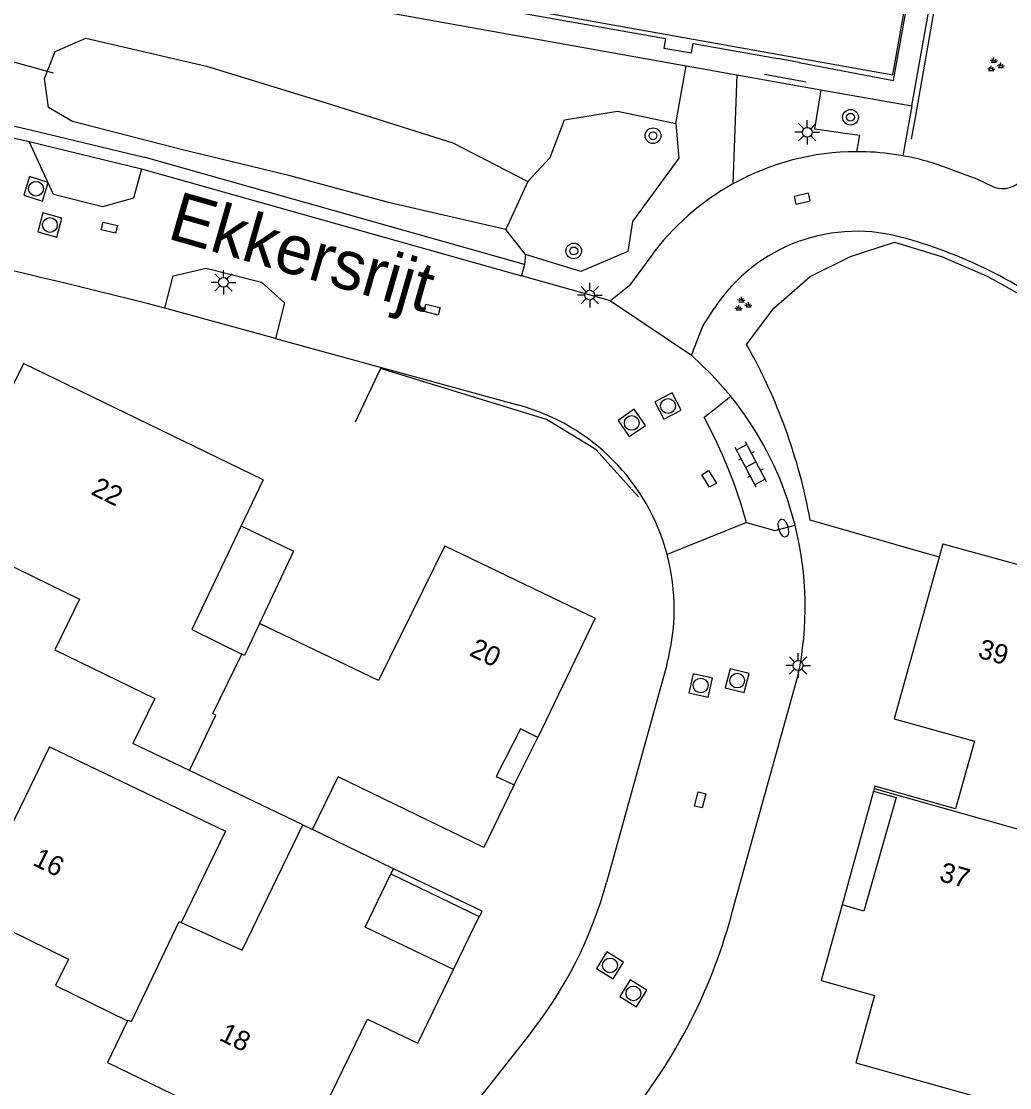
# Model space of a CAD drawing. Extents: x 131000 to 133013, y 393000 to 396501.
# Drawn here: x 131241.9 to 131292.3, y 395533.9 to 395588.3 of the extents above; entities that cross this region are included whole.
import ezdxf

# ---------------------------------------------------------------- set-up
doc = ezdxf.new("R2010")
doc.units = 0
for name, color, linetype in [('gg-afsc-hekwerk', 7, 'Continuous'), ('gg-afsc-muur', 7, 'Continuous'), ('gg-anno-huisnummerreeks BGT', 7, 'Continuous'), ('gg-anno-openbare ruimte label', 7, 'Continuous'), ('gg-bbg-gedigitaliseerde bebouwing', 7, 'Continuous'), ('gg-bbg-hoofdgebouw', 7, 'Continuous'), ('gg-bbg-luifel en loopbrug', 7, 'Continuous'), ('gg-bbg-tussenscheiding', 7, 'Continuous'), ('gg-knt-verharding', 7, 'Continuous'), ('gg-knt-verharding nz', 7, 'Continuous'), ('gg-kntw-bovenkant insteek waterloop', 7, 'Continuous'), ('gg-kwrk-duiker nz buis', 7, 'Continuous'), ('gt-grn-groengrens', 7, 'Continuous'), ('gt-grn-vlakafsluiter', 7, 'Continuous'), ('gt-grn-weggrens', 7, 'Continuous'), ('gt-symb-boom', 7, 'Continuous'), ('gt-symb-brandkraan', 7, 'Continuous'), ('gt-symb-groenvak', 7, 'Continuous'), ('gt-symb-klinker verharding', 7, 'Continuous'), ('gt-symb-kolk', 7, 'Continuous'), ('gt-symb-kolk center center', 7, 'Continuous'), ('gt-symb-lichtmast', 7, 'Continuous'), ('gt-symb-rioolschacht', 7, 'Continuous')]:
    doc.layers.add(name, color=color, linetype=linetype)

# ---------------------------------------------------------------- blocks, each defined once
blk = doc.blocks.new('gt0-GRVAK')
at = {"layer": 'gt-symb-groenvak'}
for p, q in [((-0.11, 0.189), (-0.228, 0.24)), ((-0.182, 0.153), (0.088, 0.153)), ((-0.091, 0.211), (-0.156, 0.322)), ((-0.047, 0.214), (-0.047, 0.393)), ((-0.004, 0.211), (0.061, 0.322)), ((0.015, 0.189), (0.133, 0.24)), ((0.262, -0.052), (0.197, 0.059)), ((0.305, -0.049), (0.305, 0.13)), ((0.349, -0.052), (0.414, 0.059)), ((-0.245, -0.228), (-0.363, -0.177)), ((-0.318, -0.264), (-0.047, -0.264)), ((-0.226, -0.206), (-0.291, -0.095)), ((-0.183, -0.203), (-0.183, -0.024)), ((-0.139, -0.206), (-0.074, -0.095)), ((-0.12, -0.228), (-0.002, -0.177)), ((0.243, -0.074), (0.125, -0.023)), ((0.17, -0.11), (0.441, -0.11)), ((0.368, -0.074), (0.486, -0.023))]:
    blk.add_line(p, q, dxfattribs=at)
blk = doc.blocks.new('gt0-BOOM')
at = {"layer": 'gt-symb-boom'}
for radius in [0.4, 0.2]:
    blk.add_circle((0, 0), radius, dxfattribs=at)
blk = doc.blocks.new('gt0-KOLKCC')
at = {"layer": 'gt-symb-kolk center center'}
blk.add_lwpolyline([(-0.375, 0.2), (0.375, 0.2), (0.375, -0.2), (-0.375, -0.2)], close=True, dxfattribs=at)
blk = doc.blocks.new('gt0-KL1')
at = {"layer": 'gt-symb-klinker verharding'}
for p, q in [((-1.15, 0.3), (1.15, 0.3)), ((-1, -0.3), (-1, 0.3)), ((-0.5, 0.3), (-0.5, 0.45)), ((0, -0.3), (0, 0.3)), ((0.5, 0.3), (0.5, 0.45)), ((1, -0.3), (1, 0.3)), ((-1.15, -0.3), (1.15, -0.3)), ((-0.5, -0.45), (-0.5, -0.3)), ((0.5, -0.45), (0.5, -0.3))]:
    blk.add_line(p, q, dxfattribs=at)
blk = doc.blocks.new('gt0-RS')
at = {"layer": 'gt-symb-rioolschacht'}
blk.add_lwpolyline([(-0.5, -0.5), (0.5, -0.5), (0.5, 0.5), (-0.5, 0.5)], close=True, dxfattribs=at)
blk.add_circle((0, 0), 0.375, dxfattribs=at)
blk = doc.blocks.new('gt0-KOLK')
at = {"layer": 'gt-symb-kolk'}
blk.add_lwpolyline([(0, 0), (0.375, 0), (0.375, 0.4), (-0.375, 0.4), (-0.375, 0), (0, 0)], dxfattribs=at)
blk = doc.blocks.new('gt0-LMAST')
at = {"layer": 'gt-symb-lichtmast'}
for p, q in [((-0.005, 0.246), (-0.005, 0.621)), ((-0.182, 0.173), (-0.447, 0.438)), ((0.172, 0.173), (0.437, 0.438)), ((-0.255, -0.004), (-0.63, -0.004)), ((-0.182, -0.181), (-0.447, -0.446)), ((-0.005, -0.254), (-0.005, -0.629)), ((0.437, -0.446), (0.172, -0.181)), ((0.245, -0.004), (0.62, -0.004))]:
    blk.add_line(p, q, dxfattribs=at)
blk.add_circle((-0.005, -0.004), 0.25, dxfattribs=at)
blk = doc.blocks.new('gt0-BR')
at = {"layer": 'gt-symb-brandkraan'}
for centre, radius, start, end in [((-0.244, 0), 0.206, 107.5669, 252.4331), ((0.599, -2.664), 3, 106.892, 107.5669), ((0, -0.691), 0.938, 73.108, 106.892), ((-0.599, -2.664), 3, 72.4331, 73.108), ((0.244, 0), 0.206, 287.567, 72.4331), ((0.599, 2.664), 3, 252.4331, 253.108), ((0, 0.691), 0.938, 253.108, 286.8921), ((-0.599, 2.664), 3, 286.8921, 287.567)]:
    blk.add_arc(centre, radius, start, end, dxfattribs=at)

msp = doc.modelspace()

# ---------------------------------------------------------------- linework, layer by layer
at = {"layer": 'gg-afsc-hekwerk'}
for p, q in [((131287.499, 395583.366), (131288.997, 395591.914)), ((131281.928, 395585.181), (131279.813, 395585.564)), ((131287.307, 395582.271), (131287.499, 395583.366)), ((131288.715, 395560.962), (131282.136, 395562.854))]:
    msp.add_line(p, q, dxfattribs=at)
for points in [[(131281.573, 395586.185), (131286.389, 395585.267), (131287.878, 395593.588), (131288.949, 395593.396), (131289.62, 395596.952), (131288.516, 395597.149), (131290.011, 395605.503), (131279.8, 395607.29), (131279.887, 395607.772), (131278.494, 395608.029), (131278.406, 395607.541), (131246.035, 395613.38), (131244.517, 395605.062), (131243.415, 395605.263), (131242.788, 395601.707), (131243.868, 395601.51), (131242.345, 395593.167), (131274.76, 395587.395), (131274.675, 395586.916), (131276.09, 395586.669), (131276.176, 395587.145), (131280.487, 395586.382)], [(131278.896, 395571.803), (131280.283, 395573.649), (131282.137, 395575.26), (131284.189, 395576.293), (131286.436, 395577.014), (131288.838, 395576.29), (131291.151, 395575.282), (131293.723, 395573.85), (131296.157, 395572.063), (131298.566, 395570.125), (131306.63, 395563.746)], [(131273.381, 395564.029), (131271.207, 395566.444), (131268.704, 395567.98), (131260.23, 395570.57), (131258.942, 395567.846)]]:
    msp.add_lwpolyline(points, dxfattribs=at)
msp.add_arc((131254.089, 395557.76), 28.506, 10.2931, 29.5126, dxfattribs=at)
at = {"layer": 'gg-afsc-muur'}
msp.add_lwpolyline([(131265.266, 395542.641), (131265.285, 395542.632), (131265.424, 395542.92), (131260.895, 395545.076)], dxfattribs=at)
at = {"layer": 'gg-bbg-gedigitaliseerde bebouwing'}
for p, q in [((131250.498, 395550.086), (131247.619, 395551.468)), ((131256.28, 395547.31), (131250.498, 395550.086))]:
    msp.add_line(p, q, dxfattribs=at)
for points in [[(131242.04, 395570.838), (131237.861, 395562.243), (131244.888, 395558.826), (131243.632, 395556.242), (131248.734, 395553.761), (131247.619, 395551.468)], [(131243.372, 395551.298), (131252.34, 395546.99), (131250.08, 395542.34)], [(131250.08, 395542.34), (131253.193, 395540.925), (131256.28, 395547.31)]]:
    msp.add_lwpolyline(points, dxfattribs=at)
at = {"layer": 'gg-bbg-hoofdgebouw'}
for p, q in [((131254.251, 395564.9), (131242.04, 395570.838)), ((131254.251, 395564.9), (131253.139, 395562.565)), ((131288.903, 395561.638), (131288.715, 395560.962)), ((131288.903, 395561.638), (131299.635, 395558.669)), ((131256.768, 395547.074), (131258.081, 395549.763)), ((131285.397, 395549.169), (131285.358, 395549.031)), ((131260.895, 395545.076), (131256.768, 395547.074)), ((131260.769, 395544.815), (131260.895, 395545.076))]:
    msp.add_line(p, q, dxfattribs=at)
for points in [[(131253.139, 395562.565), (131250.618, 395557.274), (131253.168, 395556.019)], [(131263.512, 395561.546), (131260.142, 395554.667), (131254.064, 395557.573)], [(131263.512, 395561.546), (131271.184, 395557.843), (131268.249, 395551.768)], [(131288.715, 395560.962), (131286.418, 395552.718), (131290.512, 395551.577), (131289.55, 395548.128), (131285.43, 395549.287), (131285.397, 395549.169)], [(131254.064, 395557.573), (131253.301, 395555.954), (131253.168, 395556.019)], [(131268.249, 395551.768), (131267.366, 395552.215), (131266.132, 395549.772), (131267.058, 395549.345)], [(131243.372, 395551.298), (131239.304, 395542.935), (131244.342, 395540.466), (131243.681, 395539.117), (131247.351, 395537.318)], [(131267.058, 395549.345), (131265.51, 395546.157), (131258.081, 395549.763)], [(131285.358, 395549.031), (131286.513, 395548.704), (131284.874, 395542.911), (131283.762, 395543.23)], [(131263.959, 395539.94), (131259.463, 395542.101), (131260.769, 395544.815)], [(131283.762, 395543.23), (131282.69, 395539.378), (131285.413, 395538.618), (131284.467, 395535.188)], [(131247.351, 395537.318), (131246.315, 395535.204), (131256.185, 395530.428), (131259.583, 395537.408), (131262.14, 395536.179), (131263.959, 395539.94)], [(131284.467, 395535.188), (131293.431, 395532.665), (131292.694, 395530.016)]]:
    msp.add_lwpolyline(points, dxfattribs=at)
at = {"layer": 'gg-bbg-luifel en loopbrug'}
for p, q in [((131267.058, 395549.345), (131268.249, 395551.768)), ((131285.358, 395549.031), (131283.762, 395543.23)), ((131260.769, 395544.815), (131265.266, 395542.641)), ((131263.959, 395539.94), (131265.266, 395542.641))]:
    msp.add_line(p, q, dxfattribs=at)
msp.add_lwpolyline([(131253.139, 395562.565), (131255.808, 395561.274), (131254.064, 395557.573)], dxfattribs=at)
at = {"layer": 'gg-bbg-tussenscheiding'}
for p, q in [((131285.397, 395549.169), (131294.846, 395546.501)), ((131256.28, 395547.31), (131256.768, 395547.074))]:
    msp.add_line(p, q, dxfattribs=at)
for points in [[(131250.498, 395550.086), (131251.849, 395552.906), (131251.691, 395552.983), (131253.168, 395556.019)], [(131247.351, 395537.318), (131247.371, 395537.359), (131247.54, 395537.28), (131249.97, 395542.39), (131250.08, 395542.34)]]:
    msp.add_lwpolyline(points, dxfattribs=at)
at = {"layer": 'gg-knt-verharding'}
for p, q in [((131287.315, 395583.963), (131289.906, 395598.505)), ((131275.816, 395586.007), (131278.396, 395585.544)), ((131278.396, 395585.544), (131278.197, 395579.989)), ((131278.396, 395585.544), (131282.688, 395584.779)), ((131282.688, 395584.779), (131287.315, 395583.963)), ((131248.05, 395580.763), (131267.419, 395575.307)), ((131271.962, 395574.027), (131267.419, 395575.307)), ((131254.893, 395572.111), (131267.29, 395568.708)), ((131278.113, 395569.14), (131278.089, 395569.167)), ((131281.368, 395562.591), (131280.978, 395563.917)), ((131274.825, 395555.474), (131271.758, 395544.377)), ((131278.184, 395542.922), (131281.513, 395554.894)), ((131267.881, 395536.695), (131264.774, 395532.743))]:
    msp.add_line(p, q, dxfattribs=at)
for points in [[(131246.129, 395621.582), (131240.867, 395592.274), (131275.816, 395586.007)], [(131286.342, 395585.546), (131289.873, 395605.276), (131246.055, 395613.131), (131242.496, 395593.396), (131286.342, 395585.546)], [(131229.299, 395585.053), (131235.82, 395583.63), (131242.329, 395582.144)], [(131282.688, 395584.779), (131282.36, 395582.788), (131284.653, 395582.468), (131284.493, 395581.632)], [(131248.05, 395580.763), (131247.645, 395579.257), (131246.076, 395578.822), (131243.566, 395579.454), (131242.329, 395582.144)], [(131289.238, 395580.754), (131290.633, 395580.24), (131291.523, 395579.83)], [(131274.01, 395576.288), (131272.927, 395574.805), (131271.962, 395574.027)], [(131249.244, 395573.662), (131249.669, 395575.303), (131251.351, 395575.697), (131254.174, 395574.971), (131255.337, 395573.918), (131254.893, 395572.111)], [(131276.088, 395571.259), (131276.669, 395572.744), (131277.252, 395573.643)], [(131278.089, 395569.167), (131277.146, 395570.243), (131276.088, 395571.259)]]:
    msp.add_lwpolyline(points, dxfattribs=at)
for centre, radius, start, end in [((131284.543, 395568.554), 13.078, 90.2212, 119.0302), ((131284.543, 395568.718), 12.914, 81.6745, 90.2221), ((131284.226, 395566.628), 15.028, 79.8982, 81.6327), ((131284.543, 395568.632), 12.999, 68.8266, 79.7226), ((131114.453, 395039.752), 550.662, 75.83115, 78.89918), ((131291.957, 395580.997), 1.245, 249.617, 321.8449), ((131284.547, 395568.586), 13.052, 119.1131, 143.8355), ((131284.507, 395568.909), 8.663, 73.1201, 146.8763), ((131280.549, 395553.969), 24.115, 51.4051, 74.4265), ((131264.444, 395558.325), 10.766, 14.8699, 74.6696), ((131264.791, 395558.435), 17.09, 18.7089, 38.7837), ((131264.771, 395558.428), 17.111, 348.0791, 14.0794), ((131264.433, 395558.325), 10.776, 344.6563, 14.8538), ((131250.785, 395550.142), 21.751, 321.8117, 344.6294), ((131250.612, 395550.239), 28.527, 321.8698, 345.1381)]:
    msp.add_arc(centre, radius, start, end, dxfattribs=at)
at = {"layer": 'gg-knt-verharding nz'}
for points in [[(131276.727, 395568.102), (131277.238, 395568.483), (131278.089, 395569.167)], [(131278.899, 395562.723), (131280.341, 395562.314), (131281.368, 395562.591)]]:
    msp.add_lwpolyline(points, dxfattribs=at)
msp.add_arc((131253.549, 395555.615), 26.327, 15.6634, 28.3136, dxfattribs=at)
at = {"layer": 'gg-kntw-bovenkant insteek waterloop'}
msp.add_line((131267.748, 395580.103), (131266.622, 395577.658), dxfattribs=at)
msp.add_lwpolyline([(131266.622, 395577.658), (131260.708, 395579.029), (131255.625, 395580.4), (131250.149, 395581.732), (131244.535, 395583.167), (131243.314, 395583.878), (131243.113, 395585.369), (131243.66, 395586.746), (131245.217, 395587.424), (131251.369, 395585.997), (131257.513, 395584.101), (131263.923, 395582.085), (131267.748, 395580.103)], dxfattribs=at)
at = {"layer": 'gg-kwrk-duiker nz buis'}
msp.add_line((131240.789, 395586.422), (131243.556, 395585.643), dxfattribs=at)
at = {"layer": 'gt-grn-groengrens'}
for p, q in [((131275.289, 395583.064), (131275.816, 395586.007)), ((131287.315, 395583.963), (131286.862, 395581.423)), ((131240.191, 395583.253), (131242.47, 395582.727)), ((131242.47, 395582.727), (131248.191, 395581.346)), ((131242.329, 395582.144), (131248.05, 395580.763)), ((131267.582, 395575.885), (131248.191, 395581.346)), ((131267.624, 395576.398), (131266.622, 395577.658)), ((131267.624, 395576.398), (131267.582, 395575.885)), ((131267.582, 395575.885), (131267.419, 395575.307))]:
    msp.add_line(p, q, dxfattribs=at)
for points in [[(131267.748, 395580.103), (131268.891, 395581.327), (131269.617, 395583.25), (131272.319, 395583.689), (131275.289, 395583.064)], [(131275.289, 395583.064), (131275.444, 395581.303), (131273.076, 395578.07), (131272.84, 395576.546), (131270.451, 395575.521), (131267.624, 395576.398)]]:
    msp.add_lwpolyline(points, dxfattribs=at)
at = {"layer": 'gt-grn-vlakafsluiter'}
for p, q in [((131281.573, 395586.185), (131280.487, 395586.382)), ((131254.893, 395572.111), (131249.244, 395573.662))]:
    msp.add_line(p, q, dxfattribs=at)
at = {"layer": 'gt-grn-weggrens'}
for p, q in [((131271.962, 395574.027), (131276.088, 395571.259)), ((131278.899, 395562.723), (131274.849, 395561.088))]:
    msp.add_line(p, q, dxfattribs=at)

# ---------------------------------------------------------------- block references
at = {"layer": 'gt-symb-boom'}
for p in [(131284.193, 395583.386), (131274.127, 395582.444), (131270.087, 395576.572)]:
    msp.add_blockref('gt0-BOOM', p, dxfattribs=at)
at = {"layer": 'gt-symb-brandkraan', "rotation": -73.2678397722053}
msp.add_blockref('gt0-BR', (131280.771, 395562.441), dxfattribs=at)
at = {"layer": 'gt-symb-groenvak'}
for p in [(131291.551, 395586.04), (131278.683, 395573.832)]:
    msp.add_blockref('gt0-GRVAK', p, dxfattribs=at)
at = {"layer": 'gt-symb-klinker verharding', "rotation": 118.02531605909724}
msp.add_blockref('gt0-KL1', (131279.113, 395565.679), dxfattribs=at)
at = {"layer": 'gt-symb-kolk', "rotation": 12.702731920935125}
msp.add_blockref('gt0-KOLK', (131281.777, 395579.038), dxfattribs=at)
at = {"layer": 'gt-symb-kolk center center'}
for p, rotation in [((131246.418, 395577.754), -13.480126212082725), ((131262.87, 395573.579), -14.300277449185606), ((131276.987, 395564.948), -58.24980309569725), ((131276.536, 395548.588), -104.35578499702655)]:
    msp.add_blockref('gt0-KOLKCC', p, dxfattribs=dict(at, rotation=rotation))
at = {"layer": 'gt-symb-lichtmast'}
for p in [(131281.992, 395582.623), (131252.239, 395574.973), (131270.908, 395574.322), (131281.527, 395555.441)]:
    msp.add_blockref('gt0-LMAST', p, dxfattribs=at)
at = {"layer": 'gt-symb-rioolschacht'}
for p, rotation in [((131242.679, 395579.742), -107.58309712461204), ((131243.388, 395577.894), 74.99108632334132), ((131274.891, 395568.666), -152.8202657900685), ((131273.042, 395567.804), -55.3410637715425), ((131278.418, 395554.666), 165.75525752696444), ((131276.557, 395554.419), -102.827123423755), ((131271.934, 395540.15), -32.00538320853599), ((131273.129, 395538.719), -121.79891282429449)]:
    msp.add_blockref('gt0-RS', p, dxfattribs=dict(at, rotation=rotation))

# ---------------------------------------------------------------- texts
at = {"layer": 'gg-anno-huisnummerreeks BGT'}
for s, rotation, p in [('22', 334.1, (131245.432, 395564.183)), ('20', 334.2, (131264.709, 395555.972)), ('39', 344.4, (131290.637, 395555.848)), ('16', 333.9, (131242.452, 395545.29)), ('37', 344.2, (131288.664, 395544.471)), ('18', 334.2, (131251.96, 395536.361))]:
    msp.add_text(s, height=1, rotation=rotation, dxfattribs=at).set_placement(p)
at = {"layer": 'gg-anno-openbare ruimte label'}
msp.add_text('Ekkersrijt', height=2.5, rotation=344, dxfattribs=at).set_placement((131249.308, 395577.223))

doc.saveas('drawing.dxf')
